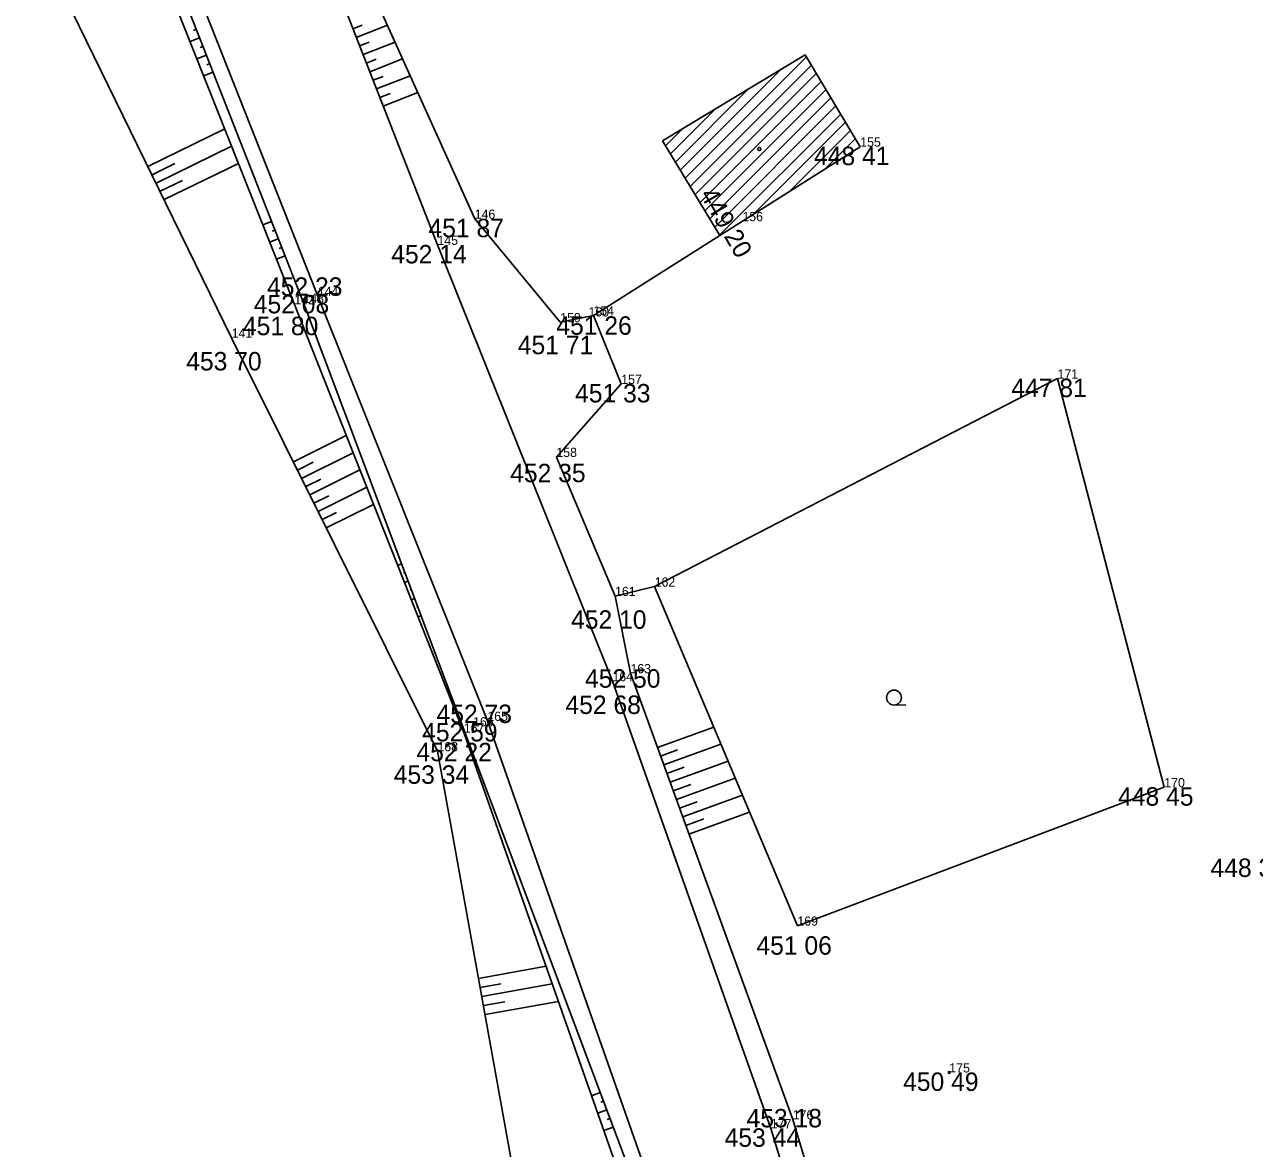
# Model space of a CAD drawing. Extents: x -559180 to -551373, y -1076947 to -1072071.
# Drawn here: x -553971.8 to -553905.1, y -1074815.2 to -1074754.3 of the extents above; entities that cross this region are included whole.
import ezdxf

# ---------------------------------------------------------------- set-up
doc = ezdxf.new("R2010")
doc.units = 0
for name, color, linetype in [('12_PLOTY', 7, 'Continuous'), ('14_BUDOVY', 7, 'Continuous'), ('17_KOMUNIKACE', 7, 'Continuous'), ('1_VODA_ZN', 7, 'Continuous'), ('26_SRAFY', 7, 'Continuous'), ('27_HRANA_PATA', 7, 'Continuous'), ('32', 7, 'Continuous'), ('3_BODY', 7, 'Continuous'), ('45_ZN_KULTURY', 7, 'Continuous'), ('47_ZN_STAV_OBJ$', 7, 'Continuous'), ('6_VYSKY', 7, 'Continuous')]:
    doc.layers.add(name, color=color, linetype=linetype)

# ---------------------------------------------------------------- blocks, each defined once
blk = doc.blocks.new('T')
at = {"layer": '6_VYSKY'}
blk.add_circle((0, 0), 0.05, dxfattribs=at)
blk = doc.blocks.new('BZ')
at = {"layer": '47_ZN_STAV_OBJ$'}
blk.add_circle((0, 0), 0.0875, dxfattribs=at)
blk = doc.blocks.new('ZAHRAD')
at = {"layer": '45_ZN_KULTURY'}
blk.add_line((0, 0), (0.65, 0.003), dxfattribs=at)
blk.add_circle((0, 0.403), 0.403, dxfattribs=at)
blk = doc.blocks.new('POINT_DISPLAY')
blk.add_line((0, 0), (0, 0))

msp = doc.modelspace()

# ---------------------------------------------------------------- linework, layer by layer
at = {"layer": '12_PLOTY'}
for p, q in [((-553934.115, -1074765.724), (-553940.97, -1074770.06)), ((-553939.46, -1074773.78), (-553940.97, -1074770.06)), ((-553942.98, -1074777.74), (-553939.46, -1074773.78)), ((-553937.65, -1074784.77), (-553915.8, -1074773.49)), ((-553915.8, -1074773.49), (-553910.01, -1074795.65)), ((-553939.8, -1074785.28), (-553942.98, -1074777.74)), ((-553939.8, -1074785.28), (-553937.65, -1074784.77)), ((-553929.91, -1074803.16), (-553937.65, -1074784.77)), ((-553910.01, -1074795.65), (-553929.91, -1074803.16))]:
    msp.add_line(p, q, dxfattribs=at)
at = {"layer": '14_BUDOVY'}
for p, q in [((-553929.48, -1074755.92), (-553937.22, -1074760.6)), ((-553929.48, -1074755.92), (-553926.5, -1074760.91)), ((-553937.22, -1074760.6), (-553934.115, -1074765.724)), ((-553926.5, -1074760.91), (-553934.115, -1074765.724))]:
    msp.add_line(p, q, dxfattribs=at)
at = {"layer": '17_KOMUNIKACE'}
for p, q in [((-553958.45, -1074743.16), (-553949.43, -1074766.24)), ((-553965.28, -1074745.35), (-553955.92, -1074769.01)), ((-553949.43, -1074766.24), (-553939.94, -1074789.9)), ((-553955.92, -1074769.01), (-553946.72, -1074792.05)), ((-553939.94, -1074789.9), (-553931.35, -1074814.15)), ((-553946.72, -1074792.05), (-553938.2, -1074816.27)), ((-553931.35, -1074814.15), (-553924.01, -1074837.99))]:
    msp.add_line(p, q, dxfattribs=at)
at = {"layer": '26_SRAFY'}
for p, q in [((-553953.513, -1074754.319), (-553954.012, -1074754.515)), ((-553952.141, -1074754.32), (-553953.83, -1074754.98)), ((-553962.849, -1074755.211), (-553962.327, -1074755.007)), ((-553962.667, -1074754.603), (-553962.509, -1074754.542)), ((-553962.301, -1074755.534), (-553962.145, -1074755.473)), ((-553953.134, -1074755.245), (-553953.648, -1074755.446)), ((-553951.729, -1074755.233), (-553953.466, -1074755.912)), ((-553962.48, -1074756.141), (-553961.963, -1074755.938)), ((-553961.935, -1074756.464), (-553961.78, -1074756.404)), ((-553952.756, -1074756.171), (-553953.284, -1074756.377)), ((-553951.318, -1074756.146), (-553953.102, -1074756.843)), ((-553962.11, -1074757.07), (-553961.598, -1074756.869)), ((-553952.378, -1074757.097), (-553952.92, -1074757.309)), ((-553950.907, -1074757.059), (-553952.738, -1074757.774)), ((-553952, -1074758.023), (-553952.556, -1074758.24)), ((-553950.495, -1074757.972), (-553952.374, -1074758.706)), ((-553960.967, -1074759.949), (-553965.129, -1074761.983)), ((-553960.597, -1074760.881), (-553964.69, -1074762.881)), ((-553960.227, -1074761.813), (-553964.25, -1074763.78)), ((-553963.671, -1074761.827), (-553964.909, -1074762.432)), ((-553963.253, -1074762.735), (-553964.47, -1074763.33)), ((-553958.899, -1074765.157), (-553958.426, -1074764.972)), ((-553958.385, -1074765.493), (-553958.244, -1074765.437)), ((-553958.53, -1074766.086), (-553958.061, -1074765.903)), ((-553958.019, -1074766.423), (-553957.879, -1074766.369)), ((-553958.161, -1074767.016), (-553957.697, -1074766.834)), ((-553954.375, -1074776.576), (-553957.241, -1074778.002)), ((-553954.006, -1074777.509), (-553956.795, -1074778.897)), ((-553956.17, -1074778.027), (-553957.018, -1074778.449)), ((-553953.637, -1074778.442), (-553956.35, -1074779.792)), ((-553955.747, -1074778.934), (-553956.572, -1074779.345)), ((-553953.267, -1074779.376), (-553955.904, -1074780.688)), ((-553955.324, -1074779.841), (-553956.127, -1074780.24)), ((-553952.898, -1074780.309), (-553955.459, -1074781.583)), ((-553954.902, -1074780.747), (-553955.682, -1074781.135)), ((-553951.589, -1074783.618), (-553951.379, -1074783.539)), ((-553951.264, -1074784.03), (-553951.203, -1074784.007)), ((-553951.221, -1074784.548), (-553951.027, -1074784.475)), ((-553950.907, -1074784.964), (-553950.851, -1074784.943)), ((-553950.853, -1074785.478), (-553950.675, -1074785.411)), ((-553950.55, -1074785.898), (-553950.499, -1074785.879)), ((-553950.485, -1074786.408), (-553950.323, -1074786.347)), ((-553934.445, -1074792.386), (-553937.496, -1074793.495)), ((-553936.403, -1074793.63), (-553937.325, -1074793.965)), ((-553934.056, -1074793.309), (-553937.154, -1074794.435)), ((-553933.668, -1074794.231), (-553936.813, -1074795.375)), ((-553936.047, -1074794.565), (-553936.984, -1074794.905)), ((-553933.28, -1074795.154), (-553936.471, -1074796.315)), ((-553935.691, -1074795.499), (-553936.642, -1074795.845)), ((-553935.336, -1074796.434), (-553936.3, -1074796.785)), ((-553932.891, -1074796.077), (-553936.129, -1074797.255)), ((-553932.503, -1074797), (-553935.788, -1074798.194)), ((-553934.98, -1074797.369), (-553935.958, -1074797.724)), ((-553943.541, -1074805.354), (-553947.204, -1074806.016)), ((-553945.992, -1074806.305), (-553947.115, -1074806.508)), ((-553943.205, -1074806.309), (-553947.026, -1074807)), ((-553945.767, -1074807.281), (-553946.937, -1074807.492)), ((-553942.868, -1074807.265), (-553946.848, -1074807.984)), ((-553941.066, -1074812.384), (-553940.603, -1074812.21)), ((-553940.734, -1074813.327), (-553940.252, -1074813.146)), ((-553940.569, -1074812.731), (-553940.428, -1074812.678)), ((-553940.223, -1074813.67), (-553940.076, -1074813.614)), ((-553940.402, -1074814.271), (-553939.9, -1074814.082))]:
    msp.add_line(p, q, dxfattribs=at)
at = {"layer": '27_HRANA_PATA'}
for p, q in [((-553957.15, -1074743.2), (-553947.41, -1074764.82)), ((-553966.01, -1074745.6), (-553956.7, -1074769.38)), ((-553966.57, -1074745.84), (-553957.19, -1074769.46)), ((-553971.82, -1074748.29), (-553960.59, -1074771.27)), ((-553947.41, -1074764.82), (-553942.77, -1074770.43)), ((-553957.19, -1074769.46), (-553948, -1074792.69)), ((-553956.7, -1074769.38), (-553938.98, -1074816.53)), ((-553942.77, -1074770.43), (-553940.97, -1074770.06)), ((-553960.59, -1074771.27), (-553949.43, -1074793.7)), ((-553939.8, -1074785.28), (-553938.96, -1074789.47)), ((-553938.96, -1074789.47), (-553930.16, -1074813.67)), ((-553948, -1074792.69), (-553939.55, -1074816.69)), ((-553949.43, -1074793.7), (-553944.87, -1074818.93)), ((-553930.16, -1074813.67), (-553929.27, -1074816.63))]:
    msp.add_line(p, q, dxfattribs=at)
at = {"layer": '32'}
for p, q in [((-553935.993, -1074762.625), (-553929.408, -1074756.04)), ((-553935.726, -1074763.065), (-553929.144, -1074756.483)), ((-553936.26, -1074762.185), (-553930.783, -1074756.708)), ((-553935.459, -1074763.505), (-553928.879, -1074756.926)), ((-553936.527, -1074761.744), (-553932.572, -1074757.79)), ((-553935.193, -1074763.946), (-553928.615, -1074757.368)), ((-553934.926, -1074764.386), (-553928.351, -1074757.811)), ((-553934.659, -1074764.826), (-553928.086, -1074758.254)), ((-553936.793, -1074761.304), (-553934.36, -1074758.871)), ((-553934.392, -1074765.267), (-553927.822, -1074758.696)), ((-553934.125, -1074765.707), (-553927.558, -1074759.139)), ((-553932.267, -1074764.556), (-553927.293, -1074759.582)), ((-553937.06, -1074760.864), (-553936.149, -1074759.952)), ((-553930.345, -1074763.341), (-553927.029, -1074760.025)), ((-553928.422, -1074762.125), (-553926.764, -1074760.467))]:
    msp.add_line(p, q, dxfattribs=at)

# ---------------------------------------------------------------- block references
at = {"layer": '1_VODA_ZN'}
for p in [(-553926.5, -1074760.91), (-553947.41, -1074764.82), (-553932.89, -1074764.95), (-553949.43, -1074766.24), (-553955.92, -1074769.01), (-553957.19, -1074769.46), (-553956.7, -1074769.38), (-553942.77, -1074770.43), (-553941.24, -1074770.12), (-553940.97, -1074770.06), (-553960.59, -1074771.27), (-553939.46, -1074773.78), (-553915.8, -1074773.49), (-553942.98, -1074777.74), (-553937.65, -1074784.77), (-553939.8, -1074785.28), (-553938.96, -1074789.47), (-553939.94, -1074789.9), (-553947.5, -1074792.35), (-553946.72, -1074792.05), (-553948, -1074792.69), (-553949.43, -1074793.7), (-553910.01, -1074795.65), (-553929.91, -1074803.16), (-553921.67, -1074811.12), (-553930.16, -1074813.67), (-553931.35, -1074814.15)]:
    msp.add_blockref('POINT_DISPLAY', p, dxfattribs=at)
at = {"layer": '45_ZN_KULTURY'}
msp.add_blockref('ZAHRAD', (-553924.67, -1074791.19), dxfattribs=at)
at = {"layer": '47_ZN_STAV_OBJ$', "rotation": 90}
msp.add_blockref('BZ', (-553931.971, -1074761.036), dxfattribs=at)
at = {"layer": '6_VYSKY'}
msp.add_blockref('T', (-553921.67, -1074811.12), dxfattribs=at)
msp.add_blockref('T', (-553921.67, -1074811.12), dxfattribs=at)

# ---------------------------------------------------------------- texts
at = {"layer": '3_BODY'}
for s, p in [('155', (-553926.5, -1074760.91)), ('146', (-553947.41, -1074764.82)), ('156', (-553932.89, -1074764.95)), ('145', (-553949.43, -1074766.24)), ('142', (-553957.19, -1074769.46)), ('143', (-553956.7, -1074769.38)), ('144', (-553955.92, -1074769.01)), ('160', (-553941.24, -1074770.12)), ('154', (-553940.97, -1074770.06)), ('159', (-553942.77, -1074770.43)), ('141', (-553960.59, -1074771.27)), ('171', (-553915.8, -1074773.49)), ('157', (-553939.46, -1074773.78)), ('158', (-553942.98, -1074777.74)), ('162', (-553937.65, -1074784.77)), ('161', (-553939.8, -1074785.28)), ('163', (-553938.96, -1074789.47)), ('164', (-553939.94, -1074789.9)), ('165', (-553946.72, -1074792.05)), ('167', (-553948, -1074792.69)), ('166', (-553947.5, -1074792.35)), ('168', (-553949.43, -1074793.7)), ('170', (-553910.01, -1074795.65)), ('169', (-553929.91, -1074803.16)), ('175', (-553921.67, -1074811.12)), ('176', (-553930.16, -1074813.67)), ('177', (-553931.35, -1074814.15))]:
    msp.add_text(s, height=0.5, dxfattribs=at).set_placement(p)
at = {"layer": '6_VYSKY'}
for s, p in [('448 41', (-553929.005, -1074761.91)), ('451 87', (-553949.915, -1074765.82)), ('452 14', (-553951.935, -1074767.24)), ('452 23', (-553958.671, -1074768.997)), ('452 08', (-553959.39, -1074769.948)), ('451 80', (-553959.98, -1074771.134)), ('451 26', (-553942.983, -1074771.109)), ('451 71', (-553945.071, -1074772.166)), ('453 70', (-553963.054, -1074773.046)), ('451 33', (-553941.965, -1074774.78)), ('447 81', (-553918.305, -1074774.49)), ('452 35', (-553945.485, -1074779.108)), ('452 10', (-553942.182, -1074787.056)), ('452 50', (-553941.424, -1074790.251)), ('452 73', (-553949.478, -1074792.167)), ('452 68', (-553942.486, -1074791.676)), ('452 59', (-553950.258, -1074793.164)), ('452 22', (-553950.567, -1074794.241)), ('453 34', (-553951.799, -1074795.464)), ('448 45', (-553912.515, -1074796.65)), ('448 31', (-553907.503, -1074800.516)), ('451 06', (-553932.129, -1074804.731)), ('450 49', (-553924.175, -1074812.12)), ('453 18', (-553932.665, -1074814.097)), ('453 44', (-553933.855, -1074815.15))]:
    msp.add_text(s, height=1, dxfattribs=at).set_placement(p)
msp.add_text('449 20', height=1, rotation=300.0591, dxfattribs=at).set_placement((-553935.221, -1074763.505))

doc.saveas('drawing.dxf')
